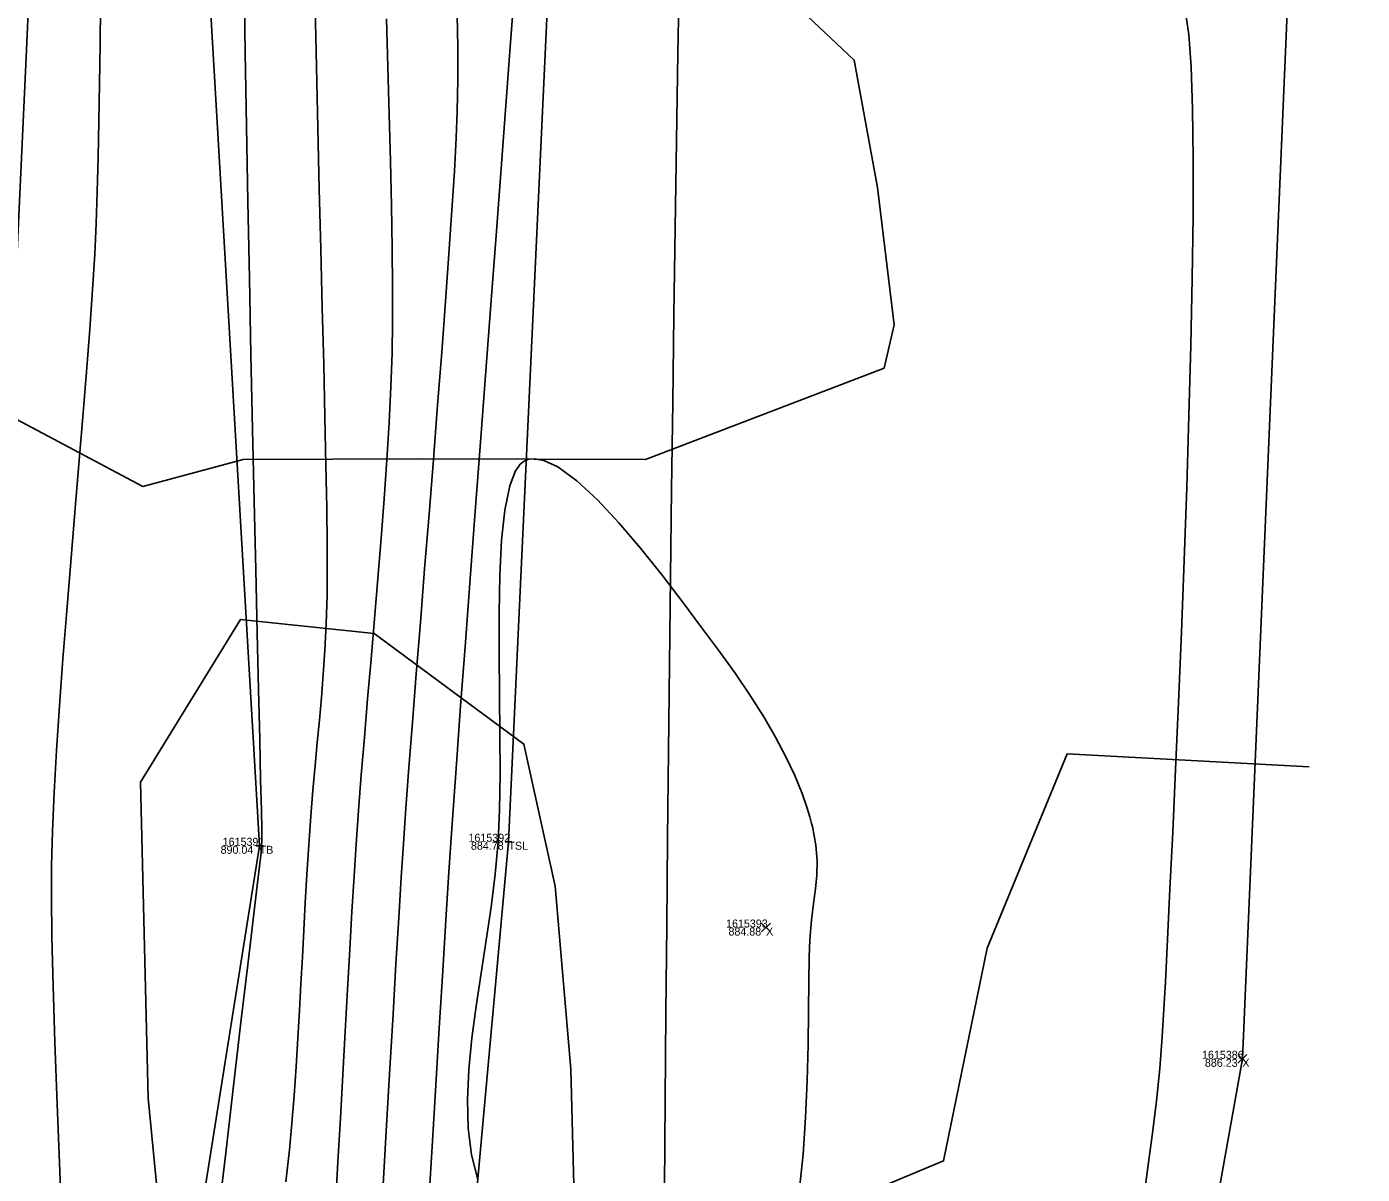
# Model space of a CAD drawing. Extents: x 1957117 to 1971063, y 701601 to 715861.
# Drawn here: x 1962743.5 to 1962801.9, y 703141 to 703191.3 of the extents above; entities that cross this region are included whole.
import ezdxf

# ---------------------------------------------------------------- set-up
doc = ezdxf.new("R2010")
doc.units = 0
for name, color, linetype in [('AP_X_Lights', 7, 'Continuous'), ('DT_X_Break_Line', 7, 'Continuous'), ('DT_X_Contour_Major', 7, 'Continuous'), ('DT_X_Contour_Minor', 7, 'Continuous'), ('DT_X_TIN_Hull', 7, 'Continuous'), ('GE_X_CL_20', 7, 'Continuous'), ('PV_P_Drive', 7, 'Continuous'), ('PV_P_Shoulder', 7, 'Continuous'), ('RS_Raster1', 7, 'Continuous'), ('RW_X_Esmt_RR', 7, 'Continuous'), ('SC_Scratch1', 7, 'Continuous'), ('VG_X_Tree_Line_Rt', 7, 'Continuous')]:
    doc.layers.add(name, color=color, linetype=linetype)

msp = doc.modelspace()

# ---------------------------------------------------------------- linework, layer by layer
at = {"layer": 'AP_X_Lights'}
for p, q in [((1962775.601, 703151.647), (1962775.989, 703152.037)), ((1962775.601, 703152.037), (1962775.989, 703151.647)), ((1962796.436, 703145.904), (1962796.824, 703146.294)), ((1962796.436, 703146.294), (1962796.824, 703145.904))]:
    msp.add_line(p, q, dxfattribs=at)
at = {"layer": 'DT_X_Break_Line'}
for points in [[(1962775.136, 703505.909), (1962781.746, 703450.546), (1962781.126, 703403.871), (1962772.618, 703354.599), (1962766.901, 703307.079), (1962766.998, 703257.586), (1962766.799, 703204.364), (1962764.524, 703155.595), (1962759.673, 703102.271), (1962758.213, 703050.446), (1962755.696, 703003.143), (1962750.431, 702953.017), (1962759.491, 702902.513), (1962750.038, 702852.764), (1962750.74, 702803.015), (1962749.732, 702753.415), (1962752.132, 702702.919), (1962747.065, 702649.147)], [(1962735.623, 702653.941), (1962730.179, 702698.673), (1962732.947, 702753.894), (1962738.207, 702804.216), (1962738.987, 702853.61), (1962736.001, 702904.958), (1962739.593, 702953.751), (1962746.003, 703003.979), (1962748.378, 703053.684), (1962745.135, 703102.004), (1962753.642, 703155.418), (1962750.77, 703204.49), (1962754.665, 703250.528), (1962756.699, 703302.164), (1962759.222, 703352.026), (1962759.063, 703405.067), (1962773.34, 703451.658), (1962770.93, 703504.314)]]:
    msp.add_lwpolyline(points, dxfattribs=at)
at = {"layer": 'DT_X_Contour_Major'}
for points in [[(1962752.966, 703193.188), (1962753.013, 703190.12), (1962753.068, 703186.905), (1962753.129, 703183.596), (1962753.194, 703180.246), (1962753.263, 703176.907), (1962753.333, 703173.633), (1962753.402, 703170.477), (1962753.469, 703167.491), (1962753.533, 703164.728), (1962753.591, 703162.241), (1962753.643, 703160.083), (1962753.685, 703158.307), (1962753.717, 703156.966), (1962753.738, 703156.112), (1962753.744, 703155.799), (1962753.733, 703155.609), (1962753.717, 703155.419), (1962753.708, 703155.275), (1962753.702, 703155.149), (1962753.691, 703154.99), (1962753.649, 703154.641), (1962753.535, 703153.688), (1962753.357, 703152.193), (1962753.122, 703150.216), (1962752.838, 703147.816), (1962752.513, 703145.054), (1962752.155, 703141.991), (1962751.772, 703138.685)], [(1962752.966, 703193.188), (1962753.013, 703190.12), (1962753.068, 703186.905), (1962753.129, 703183.596), (1962753.194, 703180.246), (1962753.263, 703176.907), (1962753.333, 703173.633), (1962753.402, 703170.477), (1962753.469, 703167.491), (1962753.533, 703164.728), (1962753.591, 703162.241), (1962753.643, 703160.083), (1962753.685, 703158.307), (1962753.717, 703156.966), (1962753.738, 703156.112), (1962753.744, 703155.799), (1962753.733, 703155.609), (1962753.717, 703155.419), (1962753.708, 703155.275), (1962753.702, 703155.149), (1962753.691, 703154.99), (1962753.649, 703154.641), (1962753.535, 703153.688), (1962753.357, 703152.193), (1962753.122, 703150.216), (1962752.838, 703147.816), (1962752.513, 703145.054), (1962752.155, 703141.991), (1962751.772, 703138.685)], [(1962777.251, 703140.427), (1962777.413, 703141.933), (1962777.524, 703143.526), (1962777.595, 703145.141), (1962777.635, 703146.715), (1962777.656, 703148.183), (1962777.668, 703149.482), (1962777.682, 703150.547), (1962777.707, 703151.315), (1962777.78, 703152.17), (1962777.872, 703152.891), (1962777.96, 703153.529), (1962778.022, 703154.135), (1962778.035, 703154.758), (1962777.975, 703155.449), (1962777.82, 703156.259), (1962777.786, 703156.397), (1962777.711, 703156.679), (1962777.579, 703157.112), (1962777.368, 703157.711), (1962777.047, 703158.493), (1962776.661, 703159.312), (1962776.209, 703160.169), (1962775.69, 703161.063), (1962775.102, 703161.995), (1962774.445, 703162.964), (1962773.718, 703163.97), (1962772.977, 703164.969), (1962772.144, 703166.084), (1962771.246, 703167.257), (1962770.308, 703168.431), (1962769.357, 703169.548), (1962768.418, 703170.553), (1962767.517, 703171.386), (1962766.68, 703171.992), (1962766.074, 703172.274), (1962765.666, 703172.349), (1962765.418, 703172.326), (1962765.303, 703172.291), (1962765.211, 703172.248), (1962765.042, 703172.111), (1962764.821, 703171.79), (1962764.583, 703171.165), (1962764.367, 703170.103), (1962764.226, 703168.784), (1962764.147, 703167.263), (1962764.114, 703165.594), (1962764.114, 703163.833), (1962764.131, 703162.036), (1962764.15, 703160.257), (1962764.158, 703158.553), (1962764.139, 703156.978), (1962764.078, 703155.588), (1962763.951, 703154.176), (1962763.77, 703152.738), (1962763.557, 703151.29), (1962763.332, 703149.842), (1962763.116, 703148.408), (1962762.929, 703147.001), (1962762.794, 703145.633), (1962762.731, 703144.319), (1962762.76, 703143.07), (1962762.903, 703141.9), (1962763.18, 703140.821)], [(1962777.251, 703140.427), (1962777.413, 703141.933), (1962777.524, 703143.526), (1962777.595, 703145.141), (1962777.635, 703146.715), (1962777.656, 703148.183), (1962777.668, 703149.482), (1962777.682, 703150.547), (1962777.707, 703151.315), (1962777.78, 703152.17), (1962777.872, 703152.891), (1962777.96, 703153.529), (1962778.022, 703154.135), (1962778.035, 703154.758), (1962777.975, 703155.449), (1962777.82, 703156.259), (1962777.786, 703156.397), (1962777.711, 703156.679), (1962777.579, 703157.112), (1962777.368, 703157.711), (1962777.047, 703158.493), (1962776.661, 703159.312), (1962776.209, 703160.169), (1962775.69, 703161.063), (1962775.102, 703161.995), (1962774.445, 703162.964), (1962773.718, 703163.97), (1962772.977, 703164.969), (1962772.144, 703166.084), (1962771.246, 703167.257), (1962770.308, 703168.431), (1962769.357, 703169.548), (1962768.418, 703170.553), (1962767.517, 703171.386), (1962766.68, 703171.992), (1962766.074, 703172.274), (1962765.666, 703172.349), (1962765.418, 703172.326), (1962765.303, 703172.291), (1962765.211, 703172.248), (1962765.042, 703172.111), (1962764.821, 703171.79), (1962764.583, 703171.165), (1962764.367, 703170.103), (1962764.226, 703168.784), (1962764.147, 703167.263), (1962764.114, 703165.594), (1962764.114, 703163.833), (1962764.131, 703162.036), (1962764.15, 703160.257), (1962764.158, 703158.553), (1962764.139, 703156.978), (1962764.078, 703155.588), (1962763.951, 703154.176), (1962763.77, 703152.738), (1962763.557, 703151.29), (1962763.332, 703149.842), (1962763.116, 703148.408), (1962762.929, 703147.001), (1962762.794, 703145.633), (1962762.731, 703144.319), (1962762.76, 703143.07), (1962762.903, 703141.9), (1962763.18, 703140.821)]]:
    msp.add_lwpolyline(points, dxfattribs=at)
at = {"layer": 'DT_X_Contour_Minor'}
for points in [[(1962764.77, 703192.661), (1962764.603, 703190.368), (1962764.414, 703187.81), (1962764.207, 703185.041), (1962763.987, 703182.112), (1962763.757, 703179.076), (1962763.523, 703175.985), (1962763.288, 703172.891), (1962763.058, 703169.847), (1962762.836, 703166.905), (1962762.626, 703164.117), (1962762.434, 703161.536), (1962762.264, 703159.214), (1962762.12, 703157.202), (1962762.006, 703155.554), (1962761.907, 703154.045), (1962761.788, 703152.158), (1962761.65, 703149.941), (1962761.497, 703147.44), (1962761.33, 703144.703), (1962761.154, 703141.777), (1962760.97, 703138.71)], [(1962764.77, 703192.661), (1962764.603, 703190.368), (1962764.414, 703187.81), (1962764.207, 703185.041), (1962763.987, 703182.112), (1962763.757, 703179.076), (1962763.523, 703175.985), (1962763.288, 703172.891), (1962763.058, 703169.847), (1962762.836, 703166.905), (1962762.626, 703164.117), (1962762.434, 703161.536), (1962762.264, 703159.214), (1962762.12, 703157.202), (1962762.006, 703155.554), (1962761.907, 703154.045), (1962761.788, 703152.158), (1962761.65, 703149.941), (1962761.497, 703147.44), (1962761.33, 703144.703), (1962761.154, 703141.777), (1962760.97, 703138.71)], [(1962745.019, 703138.108), (1962744.895, 703141.188), (1962744.784, 703144.115), (1962744.688, 703146.833), (1962744.611, 703149.288), (1962744.557, 703151.428), (1962744.53, 703153.197), (1962744.532, 703154.543), (1962744.575, 703156.055), (1962744.652, 703157.745), (1962744.758, 703159.584), (1962744.889, 703161.543), (1962745.039, 703163.592), (1962745.203, 703165.703), (1962745.377, 703167.846), (1962745.555, 703169.993), (1962745.732, 703172.112), (1962745.902, 703174.177), (1962746.062, 703176.157), (1962746.206, 703178.024), (1962746.328, 703179.747), (1962746.425, 703181.298), (1962746.489, 703182.648), (1962746.537, 703184.037), (1962746.578, 703185.534), (1962746.612, 703187.117), (1962746.64, 703188.766), (1962746.663, 703190.461), (1962746.679, 703192.179)], [(1962745.019, 703138.108), (1962744.895, 703141.188), (1962744.784, 703144.115), (1962744.688, 703146.833), (1962744.611, 703149.288), (1962744.557, 703151.428), (1962744.53, 703153.197), (1962744.532, 703154.543), (1962744.575, 703156.055), (1962744.652, 703157.745), (1962744.758, 703159.584), (1962744.889, 703161.543), (1962745.039, 703163.592), (1962745.203, 703165.703), (1962745.377, 703167.846), (1962745.555, 703169.993), (1962745.732, 703172.112), (1962745.902, 703174.177), (1962746.062, 703176.157), (1962746.206, 703178.024), (1962746.328, 703179.747), (1962746.425, 703181.298), (1962746.489, 703182.648), (1962746.537, 703184.037), (1962746.578, 703185.534), (1962746.612, 703187.117), (1962746.64, 703188.766), (1962746.663, 703190.461), (1962746.679, 703192.179)], [(1962756.065, 703192.11), (1962756.123, 703189.497), (1962756.187, 703186.833), (1962756.252, 703184.16), (1962756.318, 703181.517), (1962756.382, 703178.947), (1962756.442, 703176.489), (1962756.495, 703174.184), (1962756.54, 703172.074), (1962756.574, 703170.198), (1962756.595, 703168.597), (1962756.602, 703167.314), (1962756.59, 703166.387), (1962756.546, 703165.128), (1962756.488, 703163.98), (1962756.419, 703162.913), (1962756.34, 703161.902), (1962756.254, 703160.918), (1962756.163, 703159.935), (1962756.069, 703158.924), (1962755.974, 703157.858), (1962755.88, 703156.71), (1962755.789, 703155.453), (1962755.707, 703154.163), (1962755.635, 703152.927), (1962755.57, 703151.728), (1962755.509, 703150.552), (1962755.448, 703149.383), (1962755.385, 703148.206), (1962755.316, 703147.006), (1962755.237, 703145.768), (1962755.146, 703144.476), (1962755.038, 703143.114), (1962754.943, 703142.118), (1962754.793, 703140.72)], [(1962756.065, 703192.11), (1962756.123, 703189.497), (1962756.187, 703186.833), (1962756.252, 703184.16), (1962756.318, 703181.517), (1962756.382, 703178.947), (1962756.442, 703176.489), (1962756.495, 703174.184), (1962756.54, 703172.074), (1962756.574, 703170.198), (1962756.595, 703168.597), (1962756.602, 703167.314), (1962756.59, 703166.387), (1962756.546, 703165.128), (1962756.488, 703163.98), (1962756.419, 703162.913), (1962756.34, 703161.902), (1962756.254, 703160.918), (1962756.163, 703159.935), (1962756.069, 703158.924), (1962755.974, 703157.858), (1962755.88, 703156.71), (1962755.789, 703155.453), (1962755.707, 703154.163), (1962755.635, 703152.927), (1962755.57, 703151.728), (1962755.509, 703150.552), (1962755.448, 703149.383), (1962755.385, 703148.206), (1962755.316, 703147.006), (1962755.237, 703145.768), (1962755.146, 703144.476), (1962755.038, 703143.114), (1962754.943, 703142.118), (1962754.793, 703140.72)], [(1962759.185, 703191.598), (1962759.248, 703189.493), (1962759.308, 703187.408), (1962759.362, 703185.373), (1962759.408, 703183.417), (1962759.441, 703181.569), (1962759.459, 703179.86), (1962759.459, 703178.319), (1962759.436, 703176.974), (1962759.383, 703175.498), (1962759.304, 703173.934), (1962759.204, 703172.297), (1962759.086, 703170.603), (1962758.954, 703168.869), (1962758.813, 703167.111), (1962758.665, 703165.345), (1962758.515, 703163.588), (1962758.366, 703161.854), (1962758.223, 703160.161), (1962758.088, 703158.525), (1962757.966, 703156.961), (1962757.861, 703155.487), (1962757.771, 703154.085), (1962757.678, 703152.543), (1962757.582, 703150.881), (1962757.483, 703149.124), (1962757.382, 703147.293), (1962757.278, 703145.412), (1962757.173, 703143.502), (1962757.065, 703141.586), (1962756.955, 703139.687)], [(1962759.185, 703191.598), (1962759.248, 703189.493), (1962759.308, 703187.408), (1962759.362, 703185.373), (1962759.408, 703183.417), (1962759.441, 703181.569), (1962759.459, 703179.86), (1962759.459, 703178.319), (1962759.436, 703176.974), (1962759.383, 703175.498), (1962759.304, 703173.934), (1962759.204, 703172.297), (1962759.086, 703170.603), (1962758.954, 703168.869), (1962758.813, 703167.111), (1962758.665, 703165.345), (1962758.515, 703163.588), (1962758.366, 703161.854), (1962758.223, 703160.161), (1962758.088, 703158.525), (1962757.966, 703156.961), (1962757.861, 703155.487), (1962757.771, 703154.085), (1962757.678, 703152.543), (1962757.582, 703150.881), (1962757.483, 703149.124), (1962757.382, 703147.293), (1962757.278, 703145.412), (1962757.173, 703143.502), (1962757.065, 703141.586), (1962756.955, 703139.687)], [(1962762.287, 703191.772), (1962762.307, 703190.348), (1962762.307, 703188.942), (1962762.282, 703187.562), (1962762.236, 703186.384), (1962762.158, 703184.925), (1962762.052, 703183.222), (1962761.922, 703181.31), (1962761.772, 703179.228), (1962761.605, 703177.01), (1962761.427, 703174.696), (1962761.24, 703172.32), (1962761.05, 703169.919), (1962760.859, 703167.531), (1962760.672, 703165.192), (1962760.493, 703162.939), (1962760.325, 703160.809), (1962760.174, 703158.838), (1962760.042, 703157.063), (1962759.934, 703155.52), (1962759.837, 703154.035), (1962759.727, 703152.267), (1962759.606, 703150.257), (1962759.475, 703148.045), (1962759.336, 703145.672), (1962759.192, 703143.179), (1962759.043, 703140.605)], [(1962762.287, 703191.772), (1962762.307, 703190.348), (1962762.307, 703188.942), (1962762.282, 703187.562), (1962762.236, 703186.384), (1962762.158, 703184.925), (1962762.052, 703183.222), (1962761.922, 703181.31), (1962761.772, 703179.228), (1962761.605, 703177.01), (1962761.427, 703174.696), (1962761.24, 703172.32), (1962761.05, 703169.919), (1962760.859, 703167.531), (1962760.672, 703165.192), (1962760.493, 703162.939), (1962760.325, 703160.809), (1962760.174, 703158.838), (1962760.042, 703157.063), (1962759.934, 703155.52), (1962759.837, 703154.035), (1962759.727, 703152.267), (1962759.606, 703150.257), (1962759.475, 703148.045), (1962759.336, 703145.672), (1962759.192, 703143.179), (1962759.043, 703140.605)], [(1962792.333, 703140.139), (1962792.515, 703141.464), (1962792.7, 703142.845), (1962792.875, 703144.257), (1962793.023, 703145.672), (1962793.129, 703147.064), (1962793.184, 703148.036), (1962793.261, 703149.472), (1962793.355, 703151.316), (1962793.464, 703153.515), (1962793.583, 703156.013), (1962793.708, 703158.757), (1962793.835, 703161.691), (1962793.962, 703164.761), (1962794.083, 703167.912), (1962794.194, 703171.09), (1962794.293, 703174.24), (1962794.375, 703177.307), (1962794.436, 703180.237), (1962794.472, 703182.975), (1962794.48, 703185.467), (1962794.456, 703187.657), (1962794.395, 703189.492), (1962794.294, 703190.916), (1962794.149, 703191.876)], [(1962792.333, 703140.139), (1962792.515, 703141.464), (1962792.7, 703142.845), (1962792.875, 703144.257), (1962793.023, 703145.672), (1962793.129, 703147.064), (1962793.184, 703148.036), (1962793.261, 703149.472), (1962793.355, 703151.316), (1962793.464, 703153.515), (1962793.583, 703156.013), (1962793.708, 703158.757), (1962793.835, 703161.691), (1962793.962, 703164.761), (1962794.083, 703167.912), (1962794.194, 703171.09), (1962794.293, 703174.24), (1962794.375, 703177.307), (1962794.436, 703180.237), (1962794.472, 703182.975), (1962794.48, 703185.467), (1962794.456, 703187.657), (1962794.395, 703189.492), (1962794.294, 703190.916), (1962794.149, 703191.876)]]:
    msp.add_lwpolyline(points, dxfattribs=at)
at = {"layer": 'DT_X_TIN_Hull'}
msp.add_lwpolyline([(1962775.888, 702647.495), (1962778.042, 702697.695), (1962777.816, 702751.499), (1962781.995, 702801.383), (1962785.825, 702901.705), (1962784.091, 702949.602), (1962790.202, 702996.414), (1962788.727, 703101.535), (1962796.63, 703146.099), (1962799.048, 703202.561), (1962802.594, 703299.072), (1962804.686, 703399.836), (1962817.962, 703593.874)], dxfattribs=at)
at = {"layer": 'GE_X_CL_20'}
msp.add_arc((1968466.781, 702923.066), 5729.578, 166.495347, 177.813939, dxfattribs=at)
at = {"layer": 'PV_P_Drive'}
for p, q in [((1962764.524, 703155.741), (1962764.524, 703155.449)), ((1962753.496, 703155.418), (1962753.788, 703155.418)), ((1962753.642, 703155.564), (1962753.642, 703155.272)), ((1962753.642, 703155.418), (1962753.642, 703155.418)), ((1962764.378, 703155.595), (1962764.67, 703155.595)), ((1962764.524, 703155.595), (1962764.524, 703155.595))]:
    msp.add_line(p, q, dxfattribs=at)
at = {"layer": 'RW_X_Esmt_RR'}
for centre, radius, start, end in [((1968454.457, 702829.895), 5746.578, 171.9960402, 176.8809291), ((1968485.769, 703097.688), 5714.578, 174.674821, 179.571005)]:
    msp.add_arc(centre, radius, start, end, dxfattribs=at)
at = {"layer": 'VG_X_Tree_Line_Rt'}
for points in [[(1962780.954, 703176.308), (1962781.397, 703178.212), (1962780.67, 703184.215), (1962779.649, 703189.79), (1962775.075, 703194.112), (1962767.832, 703202.856), (1962761.18, 703197.08), (1962756.219, 703195.837), (1962749.418, 703193.097), (1962741.684, 703193.98), (1962739.099, 703183.893), (1962739.265, 703177.773), (1962742.517, 703174.328), (1962748.535, 703171.129), (1962752.923, 703172.317), (1962760.782, 703172.353), (1962770.523, 703172.31), (1962780.954, 703176.308)], [(1962747.429, 703133.628), (1962746.683, 703121.816), (1962747.239, 703115.774), (1962753.133, 703114.831), (1962758.934, 703114.406), (1962764.985, 703119.892), (1962768.924, 703126.453), (1962767.533, 703134.962), (1962767.253, 703145.644), (1962766.566, 703153.654), (1962765.205, 703159.864), (1962758.647, 703164.704), (1962752.8, 703165.324), (1962748.422, 703158.201), (1962748.763, 703144.374), (1962749.38, 703138.099), (1962747.429, 703133.628)], [(1962799.546, 703158.868), (1962788.969, 703159.444), (1962785.472, 703150.945), (1962783.563, 703141.634), (1962773.834, 703137.573), (1962773.554, 703130.814), (1962777.441, 703117.423), (1962771.205, 703114.696), (1962764.404, 703105.371), (1962745.42, 703111.653), (1962734.832, 703104.639), (1962718.64, 703099.439), (1962717.482, 703087.521), (1962733.279, 703088.862), (1962742.931, 703090.137), (1962740.116, 703082.712), (1962740.686, 703073.981), (1962740.652, 703067.497), (1962743.764, 703061.183), (1962741.793, 703055.497), (1962740.315, 703045.409)]]:
    msp.add_lwpolyline(points, dxfattribs=at)

# ---------------------------------------------------------------- texts
at = {"layer": 'PV_P_Shoulder'}
for s, p in [('890.04', (1962751.933, 703155.068)), ('884.78', (1962762.884, 703155.245)), ('884.88', (1962774.15, 703151.492)), ('886.23', (1962794.99, 703145.749))]:
    msp.add_text(s, height=0.35, dxfattribs=at).set_placement(p)
at = {"layer": 'RS_Raster1'}
for s, p in [('1615391', (1962752.024, 703155.418)), ('1615392', (1962762.777, 703155.595)), ('1615393', (1962774.045, 703151.842)), ('1615386', (1962794.864, 703146.099))]:
    msp.add_text(s, height=0.35, dxfattribs=at).set_placement(p)
at = {"layer": 'SC_Scratch1'}
for s, p in [('TB', (1962753.642, 703155.068)), ('TSL', (1962764.524, 703155.245)), ('X', (1962775.795, 703151.492)), ('X', (1962796.63, 703145.749))]:
    msp.add_text(s, height=0.35, dxfattribs=at).set_placement(p)

doc.saveas('drawing.dxf')
